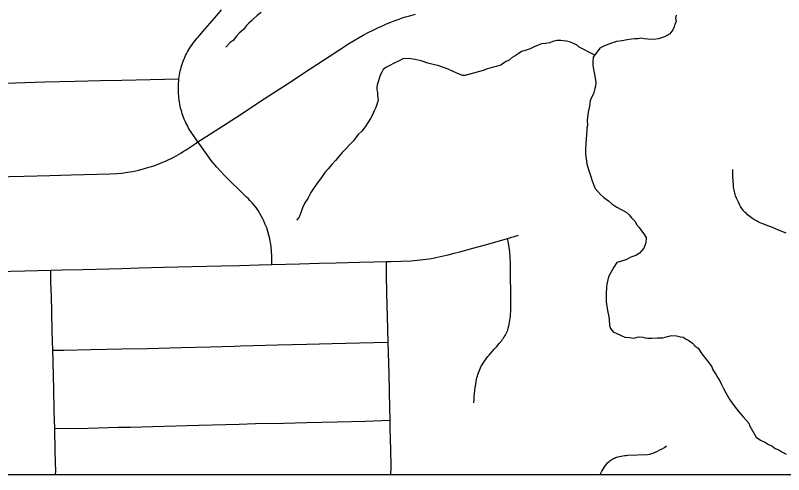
# Model space of a CAD drawing. Extents: x -59 to 82, y -3 to 49.
# Drawn here: x -14.502 to -13.926, y 28.548 to 28.893 of the extents above; entities that cross this region are included whole.
import ezdxf

# ---------------------------------------------------------------- set-up
doc = ezdxf.new("R2010")
doc.units = 0
for name, color, linetype in [('GM_X_City_Street', 7, 'Continuous'), ('GM_X_Corporation', 7, 'Continuous'), ('GM_X_Minor_River', 7, 'Continuous'), ('SH_Data', 7, 'Continuous')]:
    doc.layers.add(name, color=color, linetype=linetype)

msp = doc.modelspace()

# ---------------------------------------------------------------- linework, layer by layer
at = {"layer": 'GM_X_City_Street'}
for points in [[(-14.30992, 28.70583), (-14.31, 28.71111), (-14.3102, 28.71683), (-14.31034, 28.71819), (-14.31052, 28.71955), (-14.31074, 28.7209), (-14.311, 28.72225), (-14.31116, 28.72337), (-14.31151, 28.72514), (-14.31215, 28.7279), (-14.31292, 28.73062), (-14.31381, 28.7333), (-14.31483, 28.73594), (-14.31597, 28.73853), (-14.31679, 28.74022), (-14.31758, 28.74175), (-14.31887, 28.74406), (-14.32027, 28.74632), (-14.32179, 28.7485), (-14.32341, 28.7506), (-14.32454, 28.75196), (-14.32633, 28.75393), (-14.32757, 28.75519), (-14.32887, 28.75641), (-14.33346, 28.76086), (-14.34151, 28.76852), (-14.34582, 28.77284), (-14.35127, 28.77897), (-14.35536, 28.78398), (-14.36281, 28.79415), (-14.36537, 28.7978), (-14.36916, 28.80328), (-14.37, 28.80449), (-14.37082, 28.80572), (-14.3716, 28.80697), (-14.37235, 28.80825), (-14.37307, 28.80954), (-14.37375, 28.81084), (-14.3744, 28.81217), (-14.37502, 28.81351), (-14.3756, 28.81487), (-14.37615, 28.81624), (-14.37666, 28.81762), (-14.37713, 28.81902), (-14.37757, 28.82043), (-14.37797, 28.82185), (-14.37833, 28.82328), (-14.37866, 28.82472), (-14.37896, 28.82617), (-14.37922, 28.82773), (-14.37945, 28.82929), (-14.37965, 28.83086), (-14.37981, 28.83244), (-14.37992, 28.83401), (-14.38, 28.83559), (-14.37993, 28.84192), (-14.37982, 28.8435), (-14.37967, 28.84507), (-14.37946, 28.84657), (-14.37921, 28.84808), (-14.37892, 28.84957), (-14.3786, 28.85105), (-14.37824, 28.85253), (-14.37784, 28.854), (-14.3774, 28.85545), (-14.37692, 28.8569), (-14.37641, 28.85833), (-14.37586, 28.85975), (-14.37526, 28.86116), (-14.37462, 28.86256), (-14.37394, 28.86394), (-14.37323, 28.86531), (-14.37247, 28.86665), (-14.37169, 28.86797), (-14.37087, 28.86926), (-14.37001, 28.87054), (-14.36911, 28.87179), (-14.36819, 28.87302), (-14.36722, 28.87422), (-14.36623, 28.8754), (-14.3652, 28.87654), (-14.36176, 28.88063), (-14.3583, 28.88469), (-14.3548, 28.88874), (-14.35127, 28.89275), (-14.34763, 28.89699)], [(-14.51843, 28.77172), (-14.49583, 28.77224), (-14.4765, 28.77269), (-14.46054, 28.7731), (-14.43144, 28.77388), (-14.42614, 28.77411), (-14.42248, 28.77451), (-14.41818, 28.77507), (-14.41423, 28.77574), (-14.40976, 28.77671), (-14.40535, 28.77781), (-14.40211, 28.77877), (-14.40023, 28.77935), (-14.39837, 28.77997), (-14.39652, 28.78063), (-14.39468, 28.78134), (-14.39287, 28.78209), (-14.39097, 28.78288), (-14.38909, 28.7837), (-14.38723, 28.78456), (-14.38539, 28.78547), (-14.38357, 28.78641), (-14.38176, 28.78739), (-14.37999, 28.78842), (-14.37823, 28.78948), (-14.3765, 28.79058), (-14.37421, 28.79198), (-14.37195, 28.79344), (-14.36972, 28.79494), (-14.36752, 28.79637), (-14.36537, 28.7978), (-14.35876, 28.80205), (-14.34351, 28.81192), (-14.33652, 28.81649), (-14.3157, 28.83007), (-14.2983, 28.84152), (-14.28116, 28.85267), (-14.2663, 28.86244), (-14.25174, 28.87181), (-14.24153, 28.87788), (-14.23772, 28.87986), (-14.2339, 28.88179), (-14.23004, 28.88366), (-14.22694, 28.885), (-14.22382, 28.88632), (-14.22068, 28.88759), (-14.21754, 28.88884), (-14.21437, 28.89004), (-14.21209, 28.89083), (-14.20979, 28.89157), (-14.20748, 28.89227), (-14.2022, 28.89378)], [(-14.52551, 28.84168), (-14.50212, 28.84227), (-14.48016, 28.84291), (-14.45735, 28.84346), (-14.4385, 28.84384), (-14.42245, 28.84412), (-14.37967, 28.84507)], [(-13.92413, 28.72929), (-13.9262, 28.73021), (-13.92912, 28.73144), (-13.93207, 28.73265), (-13.93502, 28.73381), (-13.93799, 28.73493), (-13.94098, 28.73601), (-13.94239, 28.73658), (-13.94377, 28.73719), (-13.94513, 28.73784), (-13.94648, 28.73853), (-13.9478, 28.73927), (-13.94872, 28.73983), (-13.9491, 28.74005), (-13.95013, 28.7408), (-13.95114, 28.74158), (-13.95212, 28.74239), (-13.95309, 28.74323), (-13.95402, 28.7441), (-13.95493, 28.74499), (-13.95581, 28.74592), (-13.95665, 28.74687), (-13.95747, 28.74784), (-13.95835, 28.74938), (-13.95918, 28.75094), (-13.95997, 28.75252), (-13.96071, 28.75412), (-13.96141, 28.75575), (-13.96207, 28.75739), (-13.96243, 28.75845), (-13.96275, 28.75952), (-13.96303, 28.76061), (-13.96327, 28.76171), (-13.96346, 28.76281), (-13.96361, 28.76392), (-13.96372, 28.76504), (-13.96397, 28.76888), (-13.96412, 28.77161), (-13.96422, 28.77434), (-13.96427, 28.77707)], [(-14.51623, 28.70056), (-14.49527, 28.70107), (-14.47579, 28.70153), (-14.4671, 28.70179), (-14.45178, 28.70215), (-14.4225, 28.70291), (-14.40957, 28.70327), (-14.39099, 28.70373), (-14.37001, 28.70431), (-14.3476, 28.70489), (-14.33414, 28.7052), (-14.31936, 28.7056), (-14.30992, 28.70583), (-14.28931, 28.70642), (-14.27455, 28.70676), (-14.26172, 28.70707), (-14.25295, 28.70727), (-14.24419, 28.70748), (-14.23335, 28.70775), (-14.224, 28.70801), (-14.22044, 28.70811), (-14.20541, 28.70871), (-14.20086, 28.70908), (-14.19635, 28.70957), (-14.19186, 28.71021), (-14.18888, 28.71071), (-14.18696, 28.71107), (-14.18245, 28.71206), (-14.17774, 28.71316), (-14.17306, 28.71431), (-14.16885, 28.71541), (-14.15822, 28.7184), (-14.14781, 28.72122), (-14.13328, 28.72538), (-14.12482, 28.72783)], [(-14.15833, 28.60212), (-14.15822, 28.60444), (-14.15807, 28.60675), (-14.15787, 28.60906), (-14.15764, 28.61136), (-14.15734, 28.61366), (-14.15701, 28.61596), (-14.15663, 28.61824), (-14.15637, 28.61954), (-14.15607, 28.62082), (-14.15572, 28.6221), (-14.15534, 28.62336), (-14.15491, 28.62461), (-14.15445, 28.62585), (-14.15395, 28.62707), (-14.1534, 28.62827), (-14.15281, 28.62945), (-14.15219, 28.63061), (-14.15142, 28.63188), (-14.15061, 28.63313), (-14.14976, 28.63435), (-14.14888, 28.63554), (-14.14797, 28.63672), (-14.14702, 28.63786), (-14.14311, 28.64223), (-14.14121, 28.64441), (-14.13934, 28.64662), (-14.1375, 28.64886), (-14.13682, 28.64975), (-14.13617, 28.65067), (-14.13556, 28.65162), (-14.13497, 28.65258), (-14.13443, 28.65357), (-14.13392, 28.65457), (-14.13346, 28.65559), (-14.13302, 28.65663), (-14.1326, 28.65812), (-14.13222, 28.65961), (-14.13189, 28.66112), (-14.1316, 28.66263), (-14.13135, 28.66415), (-14.13115, 28.66568), (-14.13099, 28.66721), (-14.13087, 28.66875), (-14.1308, 28.67029), (-14.13072, 28.67471), (-14.13086, 28.70686), (-14.13111, 28.71085), (-14.13146, 28.71533), (-14.13187, 28.71864), (-14.13243, 28.72193), (-14.13328, 28.72538)], [(-14.22077, 28.54818), (-14.22066, 28.54958), (-14.22049, 28.55225), (-14.2204, 28.55493), (-14.22068, 28.56645), (-14.22112, 28.58314), (-14.22124, 28.58894), (-14.22139, 28.59813), (-14.22202, 28.62394), (-14.22271, 28.64767), (-14.22304, 28.65742), (-14.2237, 28.68452), (-14.22382, 28.69821), (-14.224, 28.70801)], [(-14.47211, 28.54818), (-14.47207, 28.55079), (-14.47215, 28.55719), (-14.47242, 28.56598), (-14.47267, 28.58273), (-14.47309, 28.59582), (-14.47352, 28.61335), (-14.47373, 28.62098), (-14.47406, 28.6337), (-14.47422, 28.64148), (-14.47461, 28.65525), (-14.47496, 28.67054), (-14.47531, 28.68186), (-14.47559, 28.69258), (-14.47575, 28.69694), (-14.47579, 28.70153)], [(-14.47422, 28.64148), (-14.46589, 28.64163), (-14.44572, 28.64196), (-14.42251, 28.6425), (-14.40333, 28.64295), (-14.37803, 28.64369), (-14.3561, 28.64419), (-14.33818, 28.64465), (-14.3334, 28.64476), (-14.32385, 28.64504), (-14.3058, 28.64557), (-14.28357, 28.64609), (-14.26468, 28.64653), (-14.24416, 28.64714), (-14.22271, 28.64767)], [(-14.47267, 28.58273), (-14.44772, 28.58316), (-14.42511, 28.58371), (-14.41585, 28.58389), (-14.39079, 28.58457), (-14.36466, 28.58524), (-14.34456, 28.58575), (-14.33436, 28.58602), (-14.32219, 28.58648), (-14.301, 28.58689), (-14.28387, 28.58735), (-14.26086, 28.5879), (-14.23959, 28.58838), (-14.22124, 28.58894)], [(-14.06379, 28.54818), (-14.06321, 28.5493), (-14.06239, 28.55077), (-14.06154, 28.55221), (-14.06064, 28.55363), (-14.05971, 28.55503), (-14.05873, 28.55639), (-14.05817, 28.55698), (-14.05697, 28.55808), (-14.05633, 28.55859), (-14.05498, 28.55951), (-14.05428, 28.55992), (-14.05356, 28.56029), (-14.05282, 28.56064), (-14.05207, 28.56095), (-14.05129, 28.56123), (-14.05051, 28.56147), (-14.04926, 28.56179), (-14.04801, 28.56206), (-14.04673, 28.56228), (-14.04546, 28.56246), (-14.04418, 28.5626), (-14.04289, 28.56269), (-14.02823, 28.56328), (-14.0265, 28.56357), (-14.02564, 28.56377), (-14.02395, 28.5643), (-14.02233, 28.56496), (-14.02057, 28.56582), (-14.01884, 28.56672), (-14.01713, 28.56766), (-14.01545, 28.56866), (-14.0138, 28.5697)]]:
    msp.add_lwpolyline(points, dxfattribs=at)
at = {"layer": 'GM_X_Corporation'}
msp.add_lwpolyline([(-15.07858, 31.99778), (-15.07858, 28.54818), (-13.52299, 28.54818), (-13.53977, 29.62717), (-13.54667, 29.93943), (-13.56634, 31.07809), (-13.58864, 31.61196), (-13.59611, 32.05147), (-14.0925, 32.03375), (-14.87561, 32.00296)], close=True, dxfattribs=at)
at = {"layer": 'GM_X_Minor_River'}
for points in [[(-14.31787, 28.89506), (-14.32084, 28.8927), (-14.32344, 28.89035), (-14.32529, 28.88878), (-14.32714, 28.88684), (-14.329, 28.88526), (-14.33119, 28.88217), (-14.33454, 28.87941), (-14.33637, 28.87708), (-14.33895, 28.87397), (-14.34118, 28.87239), (-14.34451, 28.86888)], [(-14.00677, 28.893), (-14.00709, 28.89071), (-14.00664, 28.88806), (-14.00773, 28.88613), (-14.00805, 28.88422), (-14.00913, 28.88191), (-14.01133, 28.87881), (-14.01545, 28.8768), (-14.01996, 28.87516), (-14.02375, 28.87468), (-14.02793, 28.87495), (-14.0306, 28.87526), (-14.03289, 28.87558), (-14.03553, 28.87513), (-14.03781, 28.87507), (-14.04009, 28.87501), (-14.04349, 28.87454), (-14.04727, 28.87368), (-14.05143, 28.87319), (-14.05331, 28.87238), (-14.0552, 28.87195), (-14.05707, 28.87114), (-14.06046, 28.86991), (-14.06383, 28.8683), (-14.06896, 28.86132), (-14.06925, 28.85788), (-14.06918, 28.85523), (-14.06872, 28.8522), (-14.06786, 28.84879), (-14.06739, 28.84538), (-14.06694, 28.84274), (-14.06724, 28.83968), (-14.06793, 28.837), (-14.0686, 28.83394), (-14.07005, 28.83124), (-14.07112, 28.82855), (-14.07177, 28.82473), (-14.07279, 28.82014), (-14.07305, 28.81595), (-14.07338, 28.81404), (-14.07328, 28.81024), (-14.07361, 28.80833), (-14.07355, 28.80605), (-14.07387, 28.80376), (-14.07413, 28.79957), (-14.07445, 28.79728), (-14.0744, 28.79538), (-14.07473, 28.79347), (-14.07466, 28.79081), (-14.0746, 28.78853), (-14.07412, 28.78512), (-14.07364, 28.78133), (-14.07239, 28.77718), (-14.07157, 28.77492), (-14.07073, 28.7719), (-14.0699, 28.76926), (-14.06867, 28.76587), (-14.06745, 28.76286), (-14.06549, 28.76063), (-14.06314, 28.75803), (-14.06081, 28.75619), (-14.05732, 28.75362), (-14.05498, 28.7514), (-14.05112, 28.74884), (-14.04418, 28.74522), (-14.04185, 28.743), (-14.04027, 28.74076), (-14.03754, 28.73817), (-14.03634, 28.73592), (-14.03438, 28.73369), (-14.03279, 28.73107), (-14.03083, 28.72884)], [(-14.06774, 28.86299), (-14.07942, 28.86902), (-14.08098, 28.87051), (-14.08367, 28.87158), (-14.08598, 28.87266), (-14.08903, 28.87334), (-14.09132, 28.87366), (-14.09323, 28.87399), (-14.09627, 28.87391), (-14.09928, 28.87307), (-14.10154, 28.87225), (-14.10456, 28.87179), (-14.10759, 28.87132), (-14.11023, 28.8705), (-14.11323, 28.86927), (-14.11623, 28.86767), (-14.11999, 28.86643), (-14.12263, 28.8656), (-14.12524, 28.86402), (-14.12748, 28.86243), (-14.12972, 28.86124), (-14.13195, 28.85927), (-14.13419, 28.85807), (-14.13606, 28.85688), (-14.1383, 28.8553), (-14.14169, 28.85445), (-14.14471, 28.85361), (-14.1481, 28.85276), (-14.15149, 28.85153), (-14.16506, 28.84775), (-14.16696, 28.8477), (-14.17118, 28.84949), (-14.17772, 28.85236), (-14.18462, 28.85484), (-14.18997, 28.85622), (-14.19303, 28.8569), (-14.19801, 28.85867), (-14.2026, 28.85969), (-14.20717, 28.86033), (-14.21173, 28.86021), (-14.21398, 28.85901), (-14.2181, 28.857), (-14.22184, 28.855), (-14.22447, 28.85379), (-14.22632, 28.85222), (-14.22741, 28.85029), (-14.2285, 28.84836), (-14.2292, 28.84606), (-14.23025, 28.84299), (-14.23095, 28.84069), (-14.23128, 28.83878), (-14.23123, 28.83688), (-14.2308, 28.83499), (-14.23073, 28.83233), (-14.23027, 28.82968), (-14.23059, 28.82739), (-14.23201, 28.82355), (-14.23309, 28.82124), (-14.23415, 28.81855), (-14.23597, 28.81546), (-14.23779, 28.81275), (-14.23998, 28.80927), (-14.24254, 28.80578), (-14.24514, 28.80343), (-14.24697, 28.8011), (-14.24881, 28.79877), (-14.2573, 28.7898), (-14.25951, 28.78708), (-14.26208, 28.78397), (-14.26504, 28.78085), (-14.26761, 28.77774), (-14.2702, 28.77501), (-14.27275, 28.77114), (-14.27605, 28.76687), (-14.27861, 28.76299), (-14.2808, 28.7599), (-14.28296, 28.75527), (-14.28515, 28.75218), (-14.28695, 28.74833), (-14.28801, 28.74526), (-14.28942, 28.74142), (-14.29127, 28.73946), (-14.29089, 28.73947), (-14.29127, 28.73946)], [(-14.03083, 28.72884), (-14.02924, 28.72622), (-14.02951, 28.72203), (-14.03092, 28.71819), (-14.03239, 28.71625), (-14.03424, 28.7143), (-14.03685, 28.71271), (-14.04062, 28.71147), (-14.04436, 28.70947), (-14.0485, 28.70822), (-14.05114, 28.70739), (-14.05333, 28.70391), (-14.05586, 28.69928), (-14.05731, 28.69658), (-14.058, 28.69427), (-14.05868, 28.69121), (-14.05899, 28.68854), (-14.05925, 28.68435), (-14.05908, 28.67789), (-14.05815, 28.67145), (-14.05726, 28.66653), (-14.05681, 28.66426), (-14.0567, 28.66008), (-14.05588, 28.65782), (-14.05391, 28.65521), (-14.05123, 28.65414), (-14.04507, 28.65126), (-14.04165, 28.65097), (-14.0386, 28.65067), (-14.03671, 28.6511), (-14.03482, 28.65153), (-14.03178, 28.65123), (-14.02987, 28.6509), (-14.02796, 28.65057), (-14.02493, 28.65065), (-14.02075, 28.65076), (-14.01658, 28.65087), (-14.01318, 28.65172), (-14.01017, 28.65256), (-14.00636, 28.65228), (-14.0033, 28.6516), (-14.0014, 28.65127), (-13.99908, 28.64981), (-13.99715, 28.64872), (-13.99444, 28.64689), (-13.99248, 28.64466), (-13.99017, 28.6432), (-13.98739, 28.63871), (-13.98464, 28.63536), (-13.98267, 28.63275), (-13.9811, 28.63089), (-13.97991, 28.62902), (-13.97909, 28.62676), (-13.97671, 28.62302), (-13.97551, 28.62077), (-13.97393, 28.61853), (-13.97272, 28.6159), (-13.97112, 28.6129), (-13.96951, 28.60952), (-13.96633, 28.60428), (-13.96317, 28.5998), (-13.95963, 28.59533), (-13.95649, 28.59161), (-13.95415, 28.58901), (-13.95219, 28.58678), (-13.95137, 28.58452), (-13.94659, 28.57628), (-13.94349, 28.57408), (-13.93964, 28.57228), (-13.93733, 28.57082), (-13.93502, 28.56974), (-13.93231, 28.56791), (-13.92962, 28.56684), (-13.9273, 28.56538), (-13.92422, 28.56356)]]:
    msp.add_lwpolyline(points, dxfattribs=at)
at = {"layer": 'SH_Data'}
msp.add_lwpolyline([(-15.07858, 28.54818), (-8.27858, 28.54818), (-8.27858, 35.34818), (-15.07858, 35.34818)], close=True, dxfattribs=at)

doc.saveas('drawing.dxf')
